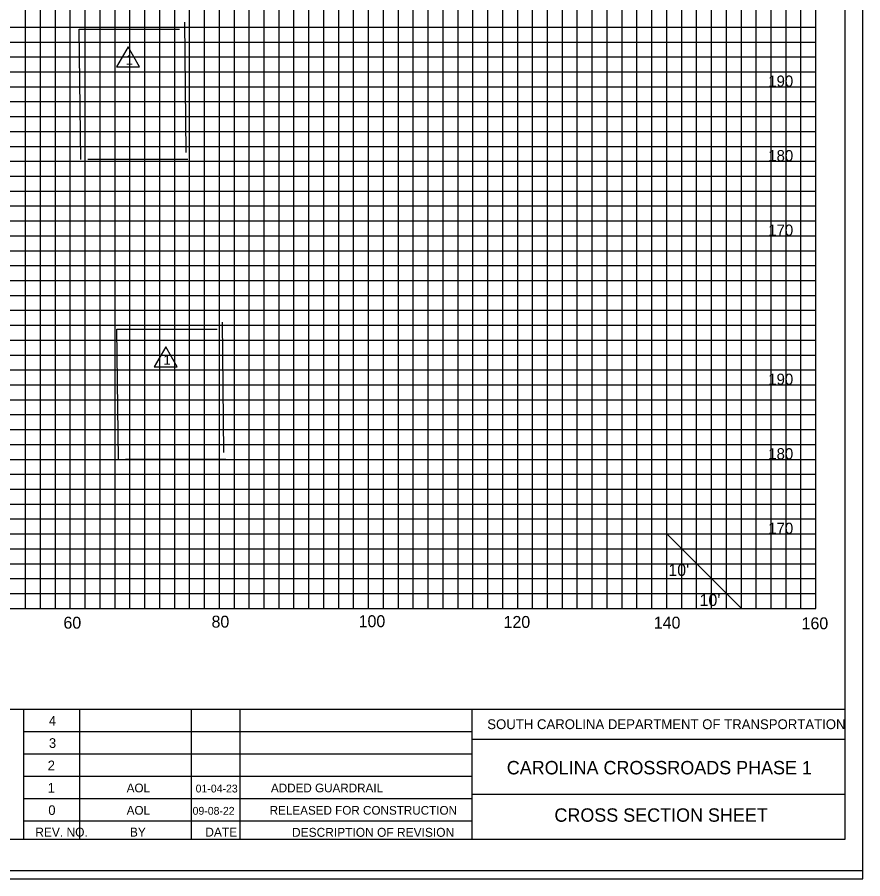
# Model space of a CAD drawing. Extents: x 967 to 1623, y 964 to 7064.
# Drawn here: x 1212.9 to 1326.3, y 6843.7 to 6959.3 of the extents above; entities that cross this region are included whole.
import ezdxf

# ---------------------------------------------------------------- set-up
doc = ezdxf.new("R2010")
doc.units = 0
for name, color, linetype in [('Default', 7, 'Continuous'), ('RD_SHT_Bndy', 7, 'Continuous'), ('RD_SHT_IplotShp', 7, 'Continuous'), ('RD_SHT_Misc1', 7, 'Continuous'), ('RD_SHT_MjGrid', 7, 'Continuous'), ('RD_SHT_MnGrid', 7, 'Continuous'), ('RD_SHT_TX', 7, 'Continuous'), ('RD_Sketch1', 7, 'Continuous')]:
    doc.layers.add(name, color=color, linetype=linetype)

msp = doc.modelspace()

# ---------------------------------------------------------------- linework, layer by layer
at = {"layer": 'RD_SHT_Bndy'}
for p, q in [((1323.89, 7058.46), (1323.89, 6848.98)), ((996.11, 6866.49), (1323.89, 6866.49)), ((1213.76, 6848.94), (1213.76, 6866.49)), ((1221.26, 6848.95), (1221.26, 6866.48)), ((1236.26, 6848.95), (1236.26, 6866.48)), ((1242.76, 6848.95), (1242.76, 6866.48)), ((1273.88, 6848.98), (1273.88, 6866.49)), ((1213.76, 6863.48), (1273.88, 6863.48)), ((1323.93, 6862.43), (1273.88, 6862.43)), ((1213.76, 6860.48), (1273.88, 6860.48)), ((1213.76, 6857.48), (1273.88, 6857.48)), ((1213.76, 6854.48), (1273.88, 6854.48)), ((1323.89, 6855.04), (1273.88, 6855.04)), ((1213.76, 6851.48), (1273.88, 6851.48)), ((1323.89, 6848.98), (996.11, 6848.98))]:
    msp.add_line(p, q, dxfattribs=at)
at = {"layer": 'RD_SHT_IplotShp'}
for points in [[(967.41, 6843.72), (1326.28, 6843.72), (1326.28, 7063.72), (967.41, 7063.72)], [(988.52, 6844.84), (1326.28, 6844.84), (1326.28, 7062.6), (988.52, 7062.6)]]:
    msp.add_lwpolyline(points, close=True, dxfattribs=at)
at = {"layer": 'RD_SHT_MjGrid'}
for p, q in [((1220, 6880), (1220, 7050)), ((1230, 6880), (1230, 7050)), ((1240, 6880), (1240, 7050)), ((1250, 6880), (1250, 7050)), ((1260, 6880), (1260, 7050)), ((1270, 6880), (1270, 7050)), ((1280, 6880), (1280, 7050)), ((1290, 6880), (1290, 7050)), ((1300, 6880), (1300, 7050)), ((1310, 6880), (1310, 7050)), ((1320, 6880), (1320, 7050)), ((1000, 6950), (1320, 6950)), ((1000, 6940), (1320, 6940)), ((1000, 6930), (1320, 6930)), ((1000, 6920), (1320, 6920)), ((1000, 6910), (1320, 6910)), ((1000, 6900), (1320, 6900)), ((1000, 6890), (1320, 6890)), ((1000, 6880), (1320, 6880))]:
    msp.add_line(p, q, dxfattribs=at)
at = {"layer": 'RD_SHT_MnGrid'}
for p, q in [((1214, 6880), (1214, 7050)), ((1216, 6880), (1216, 7050)), ((1218, 6880), (1218, 7050)), ((1222, 6880), (1222, 7050)), ((1224, 6880), (1224, 7050)), ((1226, 6880), (1226, 7050)), ((1228, 6880), (1228, 7050)), ((1232, 6880), (1232, 7050)), ((1234, 6880), (1234, 7050)), ((1236, 6880), (1236, 7050)), ((1238, 6880), (1238, 7050)), ((1242, 6880), (1242, 7050)), ((1244, 6880), (1244, 7050)), ((1246, 6880), (1246, 7050)), ((1248, 6880), (1248, 7050)), ((1252, 6880), (1252, 7050)), ((1254, 6880), (1254, 7050)), ((1256, 6880), (1256, 7050)), ((1258, 6880), (1258, 7050)), ((1262, 6880), (1262, 7050)), ((1264, 6880), (1264, 7050)), ((1266, 6880), (1266, 7050)), ((1268, 6880), (1268, 7050)), ((1272, 6880), (1272, 7050)), ((1274, 6880), (1274, 7050)), ((1276, 6880), (1276, 7050)), ((1278, 6880), (1278, 7050)), ((1282, 6880), (1282, 7050)), ((1284, 6880), (1284, 7050)), ((1286, 6880), (1286, 7050)), ((1288, 6880), (1288, 7050)), ((1292, 6880), (1292, 7050)), ((1294, 6880), (1294, 7050)), ((1296, 6880), (1296, 7050)), ((1298, 6880), (1298, 7050)), ((1302, 6880), (1302, 7050)), ((1304, 6880), (1304, 7050)), ((1306, 6880), (1306, 7050)), ((1308, 6880), (1308, 7050)), ((1312, 6880), (1312, 7050)), ((1314, 6880), (1314, 7050)), ((1316, 6880), (1316, 7050)), ((1318, 6880), (1318, 7050)), ((1000, 6958), (1320, 6958)), ((1000, 6956), (1320, 6956)), ((1000, 6954), (1320, 6954)), ((1000, 6952), (1320, 6952)), ((1000, 6948), (1320, 6948)), ((1000, 6946), (1320, 6946)), ((1000, 6944), (1320, 6944)), ((1000, 6942), (1320, 6942)), ((1000, 6938), (1320, 6938)), ((1000, 6936), (1320, 6936)), ((1000, 6934), (1320, 6934)), ((1000, 6932), (1320, 6932)), ((1000, 6928), (1320, 6928)), ((1000, 6926), (1320, 6926)), ((1000, 6924), (1320, 6924)), ((1000, 6922), (1320, 6922)), ((1000, 6918), (1320, 6918)), ((1000, 6916), (1320, 6916)), ((1000, 6914), (1320, 6914)), ((1000, 6912), (1320, 6912)), ((1000, 6908), (1320, 6908)), ((1000, 6906), (1320, 6906)), ((1000, 6904), (1320, 6904)), ((1000, 6902), (1320, 6902)), ((1000, 6898), (1320, 6898)), ((1000, 6896), (1320, 6896)), ((1000, 6894), (1320, 6894)), ((1000, 6892), (1320, 6892)), ((1000, 6888), (1320, 6888)), ((1000, 6886), (1320, 6886)), ((1000, 6884), (1320, 6884)), ((1000, 6882), (1320, 6882))]:
    msp.add_line(p, q, dxfattribs=at)
at = {"layer": 'RD_SHT_TX'}
for p, q in [((1235.3, 6958.67), (1235.51, 6941.16)), ((1221.2, 6957.74), (1234.65, 6957.74)), ((1221.41, 6940.23), (1221.2, 6957.74)), ((1235.78, 6940.23), (1222.34, 6940.23)), ((1240.36, 6918.42), (1240.56, 6900.91)), ((1226.26, 6917.48), (1239.7, 6917.48)), ((1226.47, 6899.98), (1226.26, 6917.48)), ((1240.84, 6899.98), (1227.4, 6899.98)), ((1300, 6890), (1310, 6880))]:
    msp.add_line(p, q, dxfattribs=at)
for points in [[(1229.3, 6952.68), (1227.75, 6955.36), (1226.2, 6952.68)], [(1234.35, 6912.42), (1232.81, 6915.1), (1231.26, 6912.42)]]:
    msp.add_lwpolyline(points, close=True, dxfattribs=at)
at = {"layer": 'RD_Sketch1'}
msp.add_lwpolyline([(967.41, 6843.72), (1326.28, 6843.72), (1326.28, 7063.72), (967.41, 7063.72)], close=True, dxfattribs=at)

# ---------------------------------------------------------------- texts
at = {"layer": 'Default'}
for s, p in [('190', (1313.61, 6950)), ('180', (1313.61, 6940)), ('170', (1313.61, 6930)), ('190', (1313.61, 6910)), ('180', (1313.61, 6900)), ('170', (1313.61, 6890))]:
    msp.add_text(s, height=1.5, dxfattribs=at).set_placement(p)
at = {"layer": 'RD_SHT_Misc1'}
for s, height, p in [('AOL', 1.17, (1227.56, 6855.32)), ('01-04-23', 1.053, (1236.81, 6855.3)), ('ADDED GUARDRAIL', 1.17, (1246.91, 6855.32)), ('AOL', 1.17, (1227.56, 6852.32)), ('09-08-22', 1.053, (1236.4, 6852.31)), ('RELEASED FOR CONSTRUCTION', 1.17, (1246.74, 6852.32))]:
    msp.add_text(s, height=height, dxfattribs=at).set_placement(p)
at = {"layer": 'RD_SHT_TX'}
for s, height, p in [('1', 1.3, (1227.43, 6952.96)), ('1', 1.3, (1232.49, 6912.71)), ("10'", 1.6, (1300.21, 6884.36)), ("10'", 1.6, (1304.4, 6880.32)), ('60', 1.6, (1219.08, 6877.28)), ('80', 1.6, (1238.94, 6877.42)), ('100', 1.6, (1258.67, 6877.48)), ('120', 1.6, (1278.11, 6877.38)), ('140', 1.6, (1298.26, 6877.29)), ('160', 1.6, (1318.08, 6877.2)), ('4', 1.3, (1217.13, 6864.28)), ('SOUTH CAROLINA DEPARTMENT OF TRANSPORTATION', 1.32, (1275.92, 6863.8)), ('3', 1.3, (1217.13, 6861.28)), ('2', 1.3, (1216.97, 6858.28)), ('1', 1.3, (1216.97, 6855.28)), ('0', 1.3, (1217.05, 6852.28)), ('REV. NO.', 1.2, (1215.3, 6849.38)), ('BY', 1.2, (1227.99, 6849.38)), ('DATE', 1.2, (1238.1, 6849.38)), ('DESCRIPTION OF REVISION', 1.2, (1249.73, 6849.35))]:
    msp.add_text(s, height=height, dxfattribs=at).set_placement(p)
for s, p in [('CAROLINA CROSSROADS PHASE 1', (1278.54, 6857.73)), ('CROSS SECTION SHEET', (1284.93, 6851.37))]:
    msp.add_text(s, height=1.8, rotation=0, dxfattribs=at).set_placement(p)

doc.saveas('drawing.dxf')
